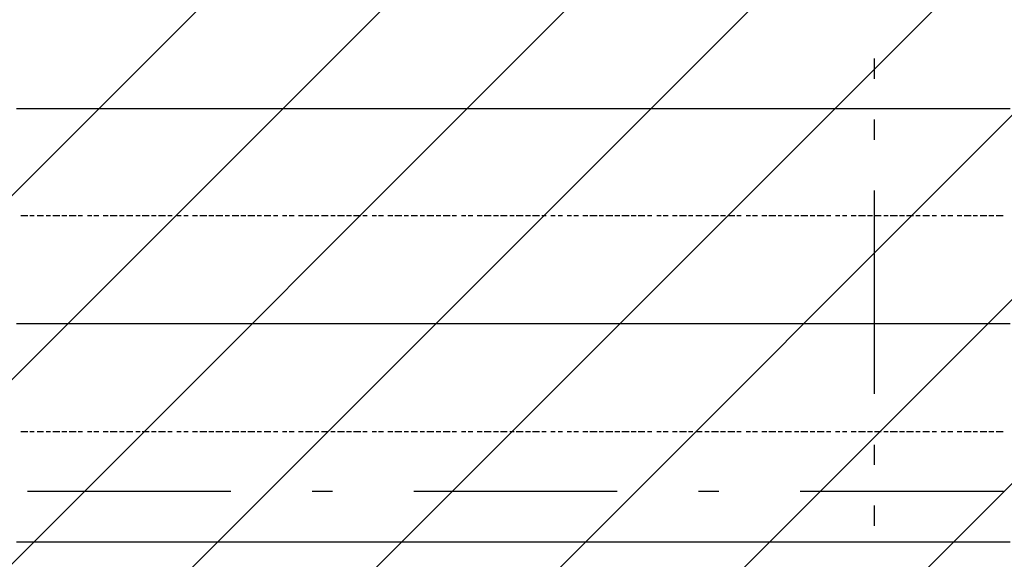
# Model space of a CAD drawing. Extents: x 997 to 109698, y 921 to 94021.
# Tile 496 of 656: x 15122 to 16938, y 47604 to 48600. Entities that reach past the tile are written whole.
import ezdxf

# ---------------------------------------------------------------- set-up
doc = ezdxf.new("R2010")
doc.units = 0
doc.header["$MEASUREMENT"] = 0
for name, color, linetype in [('12', 7, 'CONTINUOUS'), ('28', 7, 'CONTINUOUS'), ('40', 7, 'CONTINUOUS')]:
    doc.layers.add(name, color=color, linetype=linetype)

msp = doc.modelspace()

# ---------------------------------------------------------------- linework, layer by layer
at = {"layer": '12', "color": 5}
for p, q in [((15115.630503, 48436.563401), (15127.630503, 48436.563401)), ((15127.630503, 48436.563401), (15136.630503, 48436.563401)), ((15136.630503, 48436.563401), (15148.630503, 48436.563401)), ((15148.630503, 48436.563401), (15157.630503, 48436.563401)), ((15157.630503, 48436.563401), (15165.630503, 48436.563401)), ((15165.630503, 48436.563401), (15178.630503, 48436.563401)), ((15178.630503, 48436.563401), (15187.630503, 48436.563401)), ((15187.630503, 48436.563401), (15195.630503, 48436.563401)), ((15195.630503, 48436.563401), (15208.630503, 48436.563401)), ((15208.630503, 48436.563401), (15216.630503, 48436.563401)), ((15216.630503, 48436.563401), (15225.630503, 48436.563401)), ((15225.630503, 48436.563401), (15237.630503, 48436.563401)), ((15237.630503, 48436.563401), (15246.630503, 48436.563401)), ((15246.630503, 48436.563401), (15254.630503, 48436.563401)), ((15254.630503, 48436.563401), (15267.630503, 48436.563401)), ((15267.630503, 48436.563401), (15275.630503, 48436.563401)), ((15275.630503, 48436.563401), (15288.630503, 48436.563401)), ((15288.630503, 48436.563401), (15297.630503, 48436.563401)), ((15297.630503, 48436.563401), (15305.630503, 48436.563401)), ((15305.630503, 48436.563401), (15318.630503, 48436.563401)), ((15318.630503, 48436.563401), (15326.630503, 48436.563401)), ((15326.630503, 48436.563401), (15335.630503, 48436.563401)), ((15335.630503, 48436.563401), (15347.630503, 48436.563401)), ((15347.630503, 48436.563401), (15356.630503, 48436.563401)), ((15356.630503, 48436.563401), (15364.630503, 48436.563401)), ((15364.630503, 48436.563401), (15377.630503, 48436.563401)), ((15377.630503, 48436.563401), (15385.630503, 48436.563401)), ((15385.630503, 48436.563401), (15398.630503, 48436.563401)), ((15398.630503, 48436.563401), (15407.630503, 48436.563401)), ((15407.630503, 48436.563401), (15415.630503, 48436.563401)), ((15415.630503, 48436.563401), (15428.630503, 48436.563401)), ((15428.630503, 48436.563401), (15436.630503, 48436.563401)), ((15436.630503, 48436.563401), (15445.630503, 48436.563401)), ((15445.630503, 48436.563401), (15457.630503, 48436.563401)), ((15457.630503, 48436.563401), (15466.630503, 48436.563401)), ((15466.630503, 48436.563401), (15474.630503, 48436.563401)), ((15474.630503, 48436.563401), (15487.630503, 48436.563401)), ((15487.630503, 48436.563401), (15496.630503, 48436.563401)), ((15496.630503, 48436.563401), (15508.630503, 48436.563401)), ((15508.630503, 48436.563401), (15517.630503, 48436.563401)), ((15517.630503, 48436.563401), (15525.630503, 48436.563401)), ((15525.630503, 48436.563401), (15538.630503, 48436.563401)), ((15538.630503, 48436.563401), (15546.630503, 48436.563401)), ((15546.630503, 48436.563401), (15555.630503, 48436.563401)), ((15555.630503, 48436.563401), (15567.630503, 48436.563401)), ((15567.630503, 48436.563401), (15576.630503, 48436.563401)), ((15576.630503, 48436.563401), (15584.630503, 48436.563401)), ((15584.630503, 48436.563401), (15597.630503, 48436.563401)), ((15597.630503, 48436.563401), (15606.630503, 48436.563401)), ((15606.630503, 48436.563401), (15618.630503, 48436.563401)), ((15618.630503, 48436.563401), (15627.630503, 48436.563401)), ((15627.630503, 48436.563401), (15635.630503, 48436.563401)), ((15635.630503, 48436.563401), (15648.630503, 48436.563401)), ((15648.630503, 48436.563401), (15656.630503, 48436.563401)), ((15656.630503, 48436.563401), (15665.630503, 48436.563401)), ((15665.630503, 48436.563401), (15678.630503, 48436.563401)), ((15678.630503, 48436.563401), (15686.630503, 48436.563401)), ((15686.630503, 48436.563401), (15695.630503, 48436.563401)), ((15695.630503, 48436.563401), (15707.630503, 48436.563401)), ((15707.630503, 48436.563401), (15716.630503, 48436.563401)), ((15716.630503, 48436.563401), (15728.630503, 48436.563401)), ((15728.630503, 48436.563401), (15737.630503, 48436.563401)), ((15737.630503, 48436.563401), (15745.630503, 48436.563401)), ((15745.630503, 48436.563401), (15758.630503, 48436.563401)), ((15758.630503, 48436.563401), (15766.630503, 48436.563401)), ((15766.630503, 48436.563401), (15775.630503, 48436.563401)), ((15775.630503, 48436.563401), (15788.630503, 48436.563401)), ((15788.630503, 48436.563401), (15796.630503, 48436.563401)), ((15796.630503, 48436.563401), (15805.630503, 48436.563401)), ((15805.630503, 48436.563401), (15817.630503, 48436.563401)), ((15817.630503, 48436.563401), (15826.630503, 48436.563401)), ((15826.630503, 48436.563401), (15834.630503, 48436.563401)), ((15834.630503, 48436.563401), (15847.630503, 48436.563401)), ((15847.630503, 48436.563401), (15855.630503, 48436.563401)), ((15855.630503, 48436.563401), (15868.630503, 48436.563401)), ((15868.630503, 48436.563401), (15877.630503, 48436.563401)), ((15877.630503, 48436.563401), (15885.630503, 48436.563401)), ((15885.630503, 48436.563401), (15898.630503, 48436.563401)), ((15898.630503, 48436.563401), (15906.630503, 48436.563401)), ((15906.630503, 48436.563401), (15915.630503, 48436.563401)), ((15915.630503, 48436.563401), (15927.630503, 48436.563401)), ((15927.630503, 48436.563401), (15936.630503, 48436.563401)), ((15936.630503, 48436.563401), (15944.630503, 48436.563401)), ((15944.630503, 48436.563401), (15957.630503, 48436.563401)), ((15957.630503, 48436.563401), (15965.630503, 48436.563401)), ((15965.630503, 48436.563401), (15978.630503, 48436.563401)), ((15978.630503, 48436.563401), (15987.630503, 48436.563401)), ((15987.630503, 48436.563401), (15995.630503, 48436.563401)), ((15995.630503, 48436.563401), (16008.630503, 48436.563401)), ((16008.630503, 48436.563401), (16016.630503, 48436.563401)), ((16016.630503, 48436.563401), (16025.630503, 48436.563401)), ((16025.630503, 48436.563401), (16037.630503, 48436.563401)), ((16037.630503, 48436.563401), (16046.630503, 48436.563401)), ((16046.630503, 48436.563401), (16054.630503, 48436.563401)), ((16054.630503, 48436.563401), (16067.630503, 48436.563401)), ((16067.630503, 48436.563401), (16075.630503, 48436.563401)), ((16075.630503, 48436.563401), (16088.630503, 48436.563401)), ((16088.630503, 48436.563401), (16097.630503, 48436.563401)), ((16097.630503, 48436.563401), (16105.630503, 48436.563401)), ((16105.630503, 48436.563401), (16118.630503, 48436.563401)), ((16118.630503, 48436.563401), (16126.630503, 48436.563401)), ((16126.630503, 48436.563401), (16135.630503, 48436.563401)), ((16135.630503, 48436.563401), (16147.630503, 48436.563401)), ((16147.630503, 48436.563401), (16156.630503, 48436.563401)), ((16156.630503, 48436.563401), (16164.630503, 48436.563401)), ((16164.630503, 48436.563401), (16177.630503, 48436.563401)), ((16177.630503, 48436.563401), (16186.630503, 48436.563401)), ((16186.630503, 48436.563401), (16198.630503, 48436.563401)), ((16198.630503, 48436.563401), (16207.630503, 48436.563401)), ((16207.630503, 48436.563401), (16215.630503, 48436.563401)), ((16215.630503, 48436.563401), (16228.630503, 48436.563401)), ((16228.630503, 48436.563401), (16236.630503, 48436.563401)), ((16236.630503, 48436.563401), (16245.630503, 48436.563401)), ((16245.630503, 48436.563401), (16258.630503, 48436.563401)), ((16258.630503, 48436.563401), (16266.630503, 48436.563401)), ((16266.630503, 48436.563401), (16274.630503, 48436.563401)), ((16274.630503, 48436.563401), (16287.630503, 48436.563401)), ((16287.630503, 48436.563401), (16296.630503, 48436.563401)), ((16296.630503, 48436.563401), (16308.630503, 48436.563401)), ((16308.630503, 48436.563401), (16317.630503, 48436.563401)), ((16317.630503, 48436.563401), (16325.630503, 48436.563401)), ((16325.630503, 48436.563401), (16338.630503, 48436.563401)), ((16338.630503, 48436.563401), (16346.630503, 48436.563401)), ((16346.630503, 48436.563401), (16355.630503, 48436.563401)), ((16355.630503, 48436.563401), (16368.630503, 48436.563401)), ((16368.630503, 48436.563401), (16376.630503, 48436.563401)), ((16376.630503, 48436.563401), (16385.630503, 48436.563401)), ((16385.630503, 48436.563401), (16397.630503, 48436.563401)), ((16397.630503, 48436.563401), (16406.630503, 48436.563401)), ((16406.630503, 48436.563401), (16414.630503, 48436.563401)), ((16414.630503, 48436.563401), (16427.630503, 48436.563401)), ((16427.630503, 48436.563401), (16435.630503, 48436.563401)), ((16435.630503, 48436.563401), (16448.630503, 48436.563401)), ((16448.630503, 48436.563401), (16457.630503, 48436.563401)), ((16457.630503, 48436.563401), (16465.630503, 48436.563401)), ((16465.630503, 48436.563401), (16478.630503, 48436.563401)), ((16478.630503, 48436.563401), (16486.630503, 48436.563401)), ((16486.630503, 48436.563401), (16495.630503, 48436.563401)), ((16495.630503, 48436.563401), (16507.630503, 48436.563401)), ((16507.630503, 48436.563401), (16516.630503, 48436.563401)), ((16516.630503, 48436.563401), (16524.630503, 48436.563401)), ((16524.630503, 48436.563401), (16537.630503, 48436.563401)), ((16537.630503, 48436.563401), (16545.630503, 48436.563401)), ((16545.630503, 48436.563401), (16558.630503, 48436.563401)), ((16558.630503, 48436.563401), (16567.630503, 48436.563401)), ((16567.630503, 48436.563401), (16575.630503, 48436.563401)), ((16575.630503, 48436.563401), (16588.630503, 48436.563401)), ((16588.630503, 48436.563401), (16596.630503, 48436.563401)), ((16596.630503, 48436.563401), (16605.630503, 48436.563401)), ((16605.630503, 48436.563401), (16617.630503, 48436.563401)), ((16617.630503, 48436.563401), (16626.630503, 48436.563401)), ((16626.630503, 48436.563401), (16634.630503, 48436.563401)), ((16634.630503, 48436.563401), (16647.630503, 48436.563401)), ((16647.630503, 48436.563401), (16655.630503, 48436.563401)), ((16655.630503, 48436.563401), (16668.630503, 48436.563401)), ((16668.630503, 48436.563401), (16677.630503, 48436.563401)), ((16677.630503, 48436.563401), (16685.630503, 48436.563401)), ((16685.630503, 48436.563401), (16698.630503, 48436.563401)), ((16698.630503, 48436.563401), (16706.630503, 48436.563401)), ((16706.630503, 48436.563401), (16715.630503, 48436.563401)), ((16715.630503, 48436.563401), (16727.630503, 48436.563401)), ((16727.630503, 48436.563401), (16736.630503, 48436.563401)), ((16736.630503, 48436.563401), (16744.630503, 48436.563401)), ((16744.630503, 48436.563401), (16757.630503, 48436.563401)), ((16757.630503, 48436.563401), (16766.630503, 48436.563401)), ((16766.630503, 48436.563401), (16778.630503, 48436.563401)), ((16778.630503, 48436.563401), (16787.630503, 48436.563401)), ((16787.630503, 48436.563401), (16795.630503, 48436.563401)), ((16795.630503, 48436.563401), (16808.630503, 48436.563401)), ((16808.630503, 48436.563401), (16816.630503, 48436.563401)), ((16816.630503, 48436.563401), (16825.630503, 48436.563401)), ((16825.630503, 48436.563401), (16838.630503, 48436.563401)), ((16838.630503, 48436.563401), (16846.630503, 48436.563401)), ((16846.630503, 48436.563401), (16854.630503, 48436.563401)), ((16854.630503, 48436.563401), (16867.630503, 48436.563401)), ((16867.630503, 48436.563401), (16876.630503, 48436.563401)), ((16876.630503, 48436.563401), (16888.630503, 48436.563401)), ((16888.630503, 48436.563401), (16897.630503, 48436.563401)), ((16897.630503, 48436.563401), (16905.630503, 48436.563401)), ((16905.630503, 48436.563401), (16918.630503, 48436.563401)), ((16918.630503, 48436.563401), (16926.630503, 48436.563401)), ((16926.630503, 48436.563401), (16935.630503, 48436.563401)), ((16935.630503, 48436.563401), (16948.630503, 48436.563401)), ((15115.630503, 48039.563401), (15127.630503, 48039.563401)), ((15127.630503, 48039.563401), (15136.630503, 48039.563401)), ((15136.630503, 48039.563401), (15148.630503, 48039.563401)), ((15148.630503, 48039.563401), (15157.630503, 48039.563401)), ((15157.630503, 48039.563401), (15165.630503, 48039.563401)), ((15165.630503, 48039.563401), (15178.630503, 48039.563401)), ((15178.630503, 48039.563401), (15187.630503, 48039.563401)), ((15187.630503, 48039.563401), (15195.630503, 48039.563401)), ((15195.630503, 48039.563401), (15208.630503, 48039.563401)), ((15208.630503, 48039.563401), (15216.630503, 48039.563401)), ((15216.630503, 48039.563401), (15225.630503, 48039.563401)), ((15225.630503, 48039.563401), (15237.630503, 48039.563401)), ((15237.630503, 48039.563401), (15246.630503, 48039.563401)), ((15246.630503, 48039.563401), (15254.630503, 48039.563401)), ((15254.630503, 48039.563401), (15267.630503, 48039.563401)), ((15267.630503, 48039.563401), (15275.630503, 48039.563401)), ((15275.630503, 48039.563401), (15288.630503, 48039.563401)), ((15288.630503, 48039.563401), (15297.630503, 48039.563401)), ((15297.630503, 48039.563401), (15305.630503, 48039.563401)), ((15305.630503, 48039.563401), (15318.630503, 48039.563401)), ((15318.630503, 48039.563401), (15326.630503, 48039.563401)), ((15326.630503, 48039.563401), (15335.630503, 48039.563401)), ((15335.630503, 48039.563401), (15347.630503, 48039.563401)), ((15347.630503, 48039.563401), (15356.630503, 48039.563401)), ((15356.630503, 48039.563401), (15364.630503, 48039.563401)), ((15364.630503, 48039.563401), (15377.630503, 48039.563401)), ((15377.630503, 48039.563401), (15385.630503, 48039.563401)), ((15385.630503, 48039.563401), (15398.630503, 48039.563401)), ((15398.630503, 48039.563401), (15407.630503, 48039.563401)), ((15407.630503, 48039.563401), (15415.630503, 48039.563401)), ((15415.630503, 48039.563401), (15428.630503, 48039.563401)), ((15428.630503, 48039.563401), (15436.630503, 48039.563401)), ((15436.630503, 48039.563401), (15445.630503, 48039.563401)), ((15445.630503, 48039.563401), (15457.630503, 48039.563401)), ((15457.630503, 48039.563401), (15466.630503, 48039.563401)), ((15466.630503, 48039.563401), (15474.630503, 48039.563401)), ((15474.630503, 48039.563401), (15487.630503, 48039.563401)), ((15487.630503, 48039.563401), (15496.630503, 48039.563401)), ((15496.630503, 48039.563401), (15508.630503, 48039.563401)), ((15508.630503, 48039.563401), (15517.630503, 48039.563401)), ((15517.630503, 48039.563401), (15525.630503, 48039.563401)), ((15525.630503, 48039.563401), (15538.630503, 48039.563401)), ((15538.630503, 48039.563401), (15546.630503, 48039.563401)), ((15546.630503, 48039.563401), (15555.630503, 48039.563401)), ((15555.630503, 48039.563401), (15567.630503, 48039.563401)), ((15567.630503, 48039.563401), (15576.630503, 48039.563401)), ((15576.630503, 48039.563401), (15584.630503, 48039.563401)), ((15584.630503, 48039.563401), (15597.630503, 48039.563401)), ((15597.630503, 48039.563401), (15606.630503, 48039.563401)), ((15606.630503, 48039.563401), (15618.630503, 48039.563401)), ((15618.630503, 48039.563401), (15627.630503, 48039.563401)), ((15627.630503, 48039.563401), (15635.630503, 48039.563401)), ((15635.630503, 48039.563401), (15648.630503, 48039.563401)), ((15648.630503, 48039.563401), (15656.630503, 48039.563401)), ((15656.630503, 48039.563401), (15665.630503, 48039.563401)), ((15665.630503, 48039.563401), (15678.630503, 48039.563401)), ((15678.630503, 48039.563401), (15686.630503, 48039.563401)), ((15686.630503, 48039.563401), (15695.630503, 48039.563401)), ((15695.630503, 48039.563401), (15707.630503, 48039.563401)), ((15707.630503, 48039.563401), (15716.630503, 48039.563401)), ((15716.630503, 48039.563401), (15728.630503, 48039.563401)), ((15728.630503, 48039.563401), (15737.630503, 48039.563401)), ((15737.630503, 48039.563401), (15745.630503, 48039.563401)), ((15745.630503, 48039.563401), (15758.630503, 48039.563401)), ((15758.630503, 48039.563401), (15766.630503, 48039.563401)), ((15766.630503, 48039.563401), (15775.630503, 48039.563401)), ((15775.630503, 48039.563401), (15788.630503, 48039.563401)), ((15788.630503, 48039.563401), (15796.630503, 48039.563401)), ((15796.630503, 48039.563401), (15805.630503, 48039.563401)), ((15805.630503, 48039.563401), (15817.630503, 48039.563401)), ((15817.630503, 48039.563401), (15826.630503, 48039.563401)), ((15826.630503, 48039.563401), (15834.630503, 48039.563401)), ((15834.630503, 48039.563401), (15847.630503, 48039.563401)), ((15847.630503, 48039.563401), (15855.630503, 48039.563401)), ((15855.630503, 48039.563401), (15868.630503, 48039.563401)), ((15868.630503, 48039.563401), (15877.630503, 48039.563401)), ((15877.630503, 48039.563401), (15885.630503, 48039.563401)), ((15885.630503, 48039.563401), (15898.630503, 48039.563401)), ((15898.630503, 48039.563401), (15906.630503, 48039.563401)), ((15906.630503, 48039.563401), (15915.630503, 48039.563401)), ((15915.630503, 48039.563401), (15927.630503, 48039.563401)), ((15927.630503, 48039.563401), (15936.630503, 48039.563401)), ((15936.630503, 48039.563401), (15944.630503, 48039.563401)), ((15944.630503, 48039.563401), (15957.630503, 48039.563401)), ((15957.630503, 48039.563401), (15965.630503, 48039.563401)), ((15965.630503, 48039.563401), (15978.630503, 48039.563401)), ((15978.630503, 48039.563401), (15987.630503, 48039.563401)), ((15987.630503, 48039.563401), (15995.630503, 48039.563401)), ((15995.630503, 48039.563401), (16008.630503, 48039.563401)), ((16008.630503, 48039.563401), (16016.630503, 48039.563401)), ((16016.630503, 48039.563401), (16025.630503, 48039.563401)), ((16025.630503, 48039.563401), (16037.630503, 48039.563401)), ((16037.630503, 48039.563401), (16046.630503, 48039.563401)), ((16046.630503, 48039.563401), (16054.630503, 48039.563401)), ((16054.630503, 48039.563401), (16067.630503, 48039.563401)), ((16067.630503, 48039.563401), (16075.630503, 48039.563401)), ((16075.630503, 48039.563401), (16088.630503, 48039.563401)), ((16088.630503, 48039.563401), (16097.630503, 48039.563401)), ((16097.630503, 48039.563401), (16105.630503, 48039.563401)), ((16105.630503, 48039.563401), (16118.630503, 48039.563401)), ((16118.630503, 48039.563401), (16126.630503, 48039.563401)), ((16126.630503, 48039.563401), (16135.630503, 48039.563401)), ((16135.630503, 48039.563401), (16147.630503, 48039.563401)), ((16147.630503, 48039.563401), (16156.630503, 48039.563401)), ((16156.630503, 48039.563401), (16164.630503, 48039.563401)), ((16164.630503, 48039.563401), (16177.630503, 48039.563401)), ((16177.630503, 48039.563401), (16186.630503, 48039.563401)), ((16186.630503, 48039.563401), (16198.630503, 48039.563401)), ((16198.630503, 48039.563401), (16207.630503, 48039.563401)), ((16207.630503, 48039.563401), (16215.630503, 48039.563401)), ((16215.630503, 48039.563401), (16228.630503, 48039.563401)), ((16228.630503, 48039.563401), (16236.630503, 48039.563401)), ((16236.630503, 48039.563401), (16245.630503, 48039.563401)), ((16245.630503, 48039.563401), (16258.630503, 48039.563401)), ((16258.630503, 48039.563401), (16266.630503, 48039.563401)), ((16266.630503, 48039.563401), (16274.630503, 48039.563401)), ((16274.630503, 48039.563401), (16287.630503, 48039.563401)), ((16287.630503, 48039.563401), (16296.630503, 48039.563401)), ((16296.630503, 48039.563401), (16308.630503, 48039.563401)), ((16308.630503, 48039.563401), (16317.630503, 48039.563401)), ((16317.630503, 48039.563401), (16325.630503, 48039.563401)), ((16325.630503, 48039.563401), (16338.630503, 48039.563401)), ((16338.630503, 48039.563401), (16346.630503, 48039.563401)), ((16346.630503, 48039.563401), (16355.630503, 48039.563401)), ((16355.630503, 48039.563401), (16368.630503, 48039.563401)), ((16368.630503, 48039.563401), (16376.630503, 48039.563401)), ((16376.630503, 48039.563401), (16385.630503, 48039.563401)), ((16385.630503, 48039.563401), (16397.630503, 48039.563401)), ((16397.630503, 48039.563401), (16406.630503, 48039.563401)), ((16406.630503, 48039.563401), (16414.630503, 48039.563401)), ((16414.630503, 48039.563401), (16427.630503, 48039.563401)), ((16427.630503, 48039.563401), (16435.630503, 48039.563401)), ((16435.630503, 48039.563401), (16448.630503, 48039.563401)), ((16448.630503, 48039.563401), (16457.630503, 48039.563401)), ((16457.630503, 48039.563401), (16465.630503, 48039.563401)), ((16465.630503, 48039.563401), (16478.630503, 48039.563401)), ((16478.630503, 48039.563401), (16486.630503, 48039.563401)), ((16486.630503, 48039.563401), (16495.630503, 48039.563401)), ((16495.630503, 48039.563401), (16507.630503, 48039.563401)), ((16507.630503, 48039.563401), (16516.630503, 48039.563401)), ((16516.630503, 48039.563401), (16524.630503, 48039.563401)), ((16524.630503, 48039.563401), (16537.630503, 48039.563401)), ((16537.630503, 48039.563401), (16545.630503, 48039.563401)), ((16545.630503, 48039.563401), (16558.630503, 48039.563401)), ((16558.630503, 48039.563401), (16567.630503, 48039.563401)), ((16567.630503, 48039.563401), (16575.630503, 48039.563401)), ((16575.630503, 48039.563401), (16588.630503, 48039.563401)), ((16588.630503, 48039.563401), (16596.630503, 48039.563401)), ((16596.630503, 48039.563401), (16605.630503, 48039.563401)), ((16605.630503, 48039.563401), (16617.630503, 48039.563401)), ((16617.630503, 48039.563401), (16626.630503, 48039.563401)), ((16626.630503, 48039.563401), (16634.630503, 48039.563401)), ((16634.630503, 48039.563401), (16647.630503, 48039.563401)), ((16647.630503, 48039.563401), (16655.630503, 48039.563401)), ((16655.630503, 48039.563401), (16668.630503, 48039.563401)), ((16668.630503, 48039.563401), (16677.630503, 48039.563401)), ((16677.630503, 48039.563401), (16685.630503, 48039.563401)), ((16685.630503, 48039.563401), (16698.630503, 48039.563401)), ((16698.630503, 48039.563401), (16706.630503, 48039.563401)), ((16706.630503, 48039.563401), (16715.630503, 48039.563401)), ((16715.630503, 48039.563401), (16727.630503, 48039.563401)), ((16727.630503, 48039.563401), (16736.630503, 48039.563401)), ((16736.630503, 48039.563401), (16744.630503, 48039.563401)), ((16744.630503, 48039.563401), (16757.630503, 48039.563401)), ((16757.630503, 48039.563401), (16766.630503, 48039.563401)), ((16766.630503, 48039.563401), (16778.630503, 48039.563401)), ((16778.630503, 48039.563401), (16787.630503, 48039.563401)), ((16787.630503, 48039.563401), (16795.630503, 48039.563401)), ((16795.630503, 48039.563401), (16808.630503, 48039.563401)), ((16808.630503, 48039.563401), (16816.630503, 48039.563401)), ((16816.630503, 48039.563401), (16825.630503, 48039.563401)), ((16825.630503, 48039.563401), (16838.630503, 48039.563401)), ((16838.630503, 48039.563401), (16846.630503, 48039.563401)), ((16846.630503, 48039.563401), (16854.630503, 48039.563401)), ((16854.630503, 48039.563401), (16867.630503, 48039.563401)), ((16867.630503, 48039.563401), (16876.630503, 48039.563401)), ((16876.630503, 48039.563401), (16888.630503, 48039.563401)), ((16888.630503, 48039.563401), (16897.630503, 48039.563401)), ((16897.630503, 48039.563401), (16905.630503, 48039.563401)), ((16905.630503, 48039.563401), (16918.630503, 48039.563401)), ((16918.630503, 48039.563401), (16926.630503, 48039.563401)), ((16926.630503, 48039.563401), (16935.630503, 48039.563401)), ((16935.630503, 48039.563401), (16948.630503, 48039.563401)), ((15115.630503, 47636.563401), (15127.630503, 47636.563401)), ((15127.630503, 47636.563401), (15136.630503, 47636.563401)), ((15136.630503, 47636.563401), (15148.630503, 47636.563401)), ((15148.630503, 47636.563401), (15157.630503, 47636.563401)), ((15157.630503, 47636.563401), (15165.630503, 47636.563401)), ((15165.630503, 47636.563401), (15178.630503, 47636.563401)), ((15178.630503, 47636.563401), (15187.630503, 47636.563401)), ((15187.630503, 47636.563401), (15195.630503, 47636.563401)), ((15195.630503, 47636.563401), (15208.630503, 47636.563401)), ((15208.630503, 47636.563401), (15216.630503, 47636.563401)), ((15216.630503, 47636.563401), (15225.630503, 47636.563401)), ((15225.630503, 47636.563401), (15237.630503, 47636.563401)), ((15237.630503, 47636.563401), (15246.630503, 47636.563401)), ((15246.630503, 47636.563401), (15254.630503, 47636.563401)), ((15254.630503, 47636.563401), (15267.630503, 47636.563401)), ((15267.630503, 47636.563401), (15275.630503, 47636.563401)), ((15275.630503, 47636.563401), (15288.630503, 47636.563401)), ((15288.630503, 47636.563401), (15297.630503, 47636.563401)), ((15297.630503, 47636.563401), (15305.630503, 47636.563401)), ((15305.630503, 47636.563401), (15318.630503, 47636.563401)), ((15318.630503, 47636.563401), (15326.630503, 47636.563401)), ((15326.630503, 47636.563401), (15335.630503, 47636.563401)), ((15335.630503, 47636.563401), (15347.630503, 47636.563401)), ((15347.630503, 47636.563401), (15356.630503, 47636.563401)), ((15356.630503, 47636.563401), (15364.630503, 47636.563401)), ((15364.630503, 47636.563401), (15377.630503, 47636.563401)), ((15377.630503, 47636.563401), (15385.630503, 47636.563401)), ((15385.630503, 47636.563401), (15398.630503, 47636.563401)), ((15398.630503, 47636.563401), (15407.630503, 47636.563401)), ((15407.630503, 47636.563401), (15415.630503, 47636.563401)), ((15415.630503, 47636.563401), (15428.630503, 47636.563401)), ((15428.630503, 47636.563401), (15436.630503, 47636.563401)), ((15436.630503, 47636.563401), (15445.630503, 47636.563401)), ((15445.630503, 47636.563401), (15457.630503, 47636.563401)), ((15457.630503, 47636.563401), (15466.630503, 47636.563401)), ((15466.630503, 47636.563401), (15474.630503, 47636.563401)), ((15474.630503, 47636.563401), (15487.630503, 47636.563401)), ((15487.630503, 47636.563401), (15496.630503, 47636.563401)), ((15496.630503, 47636.563401), (15508.630503, 47636.563401)), ((15508.630503, 47636.563401), (15517.630503, 47636.563401)), ((15517.630503, 47636.563401), (15525.630503, 47636.563401)), ((15525.630503, 47636.563401), (15538.630503, 47636.563401)), ((15538.630503, 47636.563401), (15546.630503, 47636.563401)), ((15546.630503, 47636.563401), (15555.630503, 47636.563401)), ((15555.630503, 47636.563401), (15567.630503, 47636.563401)), ((15567.630503, 47636.563401), (15576.630503, 47636.563401)), ((15576.630503, 47636.563401), (15584.630503, 47636.563401)), ((15584.630503, 47636.563401), (15597.630503, 47636.563401)), ((15597.630503, 47636.563401), (15606.630503, 47636.563401)), ((15606.630503, 47636.563401), (15618.630503, 47636.563401)), ((15618.630503, 47636.563401), (15627.630503, 47636.563401)), ((15627.630503, 47636.563401), (15635.630503, 47636.563401)), ((15635.630503, 47636.563401), (15648.630503, 47636.563401)), ((15648.630503, 47636.563401), (15656.630503, 47636.563401)), ((15656.630503, 47636.563401), (15665.630503, 47636.563401)), ((15665.630503, 47636.563401), (15678.630503, 47636.563401)), ((15678.630503, 47636.563401), (15686.630503, 47636.563401)), ((15686.630503, 47636.563401), (15695.630503, 47636.563401)), ((15695.630503, 47636.563401), (15707.630503, 47636.563401)), ((15707.630503, 47636.563401), (15716.630503, 47636.563401)), ((15716.630503, 47636.563401), (15728.630503, 47636.563401)), ((15728.630503, 47636.563401), (15737.630503, 47636.563401)), ((15737.630503, 47636.563401), (15745.630503, 47636.563401)), ((15745.630503, 47636.563401), (15758.630503, 47636.563401)), ((15758.630503, 47636.563401), (15766.630503, 47636.563401)), ((15766.630503, 47636.563401), (15775.630503, 47636.563401)), ((15775.630503, 47636.563401), (15788.630503, 47636.563401)), ((15788.630503, 47636.563401), (15796.630503, 47636.563401)), ((15796.630503, 47636.563401), (15805.630503, 47636.563401)), ((15805.630503, 47636.563401), (15817.630503, 47636.563401)), ((15817.630503, 47636.563401), (15826.630503, 47636.563401)), ((15826.630503, 47636.563401), (15834.630503, 47636.563401)), ((15834.630503, 47636.563401), (15847.630503, 47636.563401)), ((15847.630503, 47636.563401), (15855.630503, 47636.563401)), ((15855.630503, 47636.563401), (15868.630503, 47636.563401)), ((15868.630503, 47636.563401), (15877.630503, 47636.563401)), ((15877.630503, 47636.563401), (15885.630503, 47636.563401)), ((15885.630503, 47636.563401), (15898.630503, 47636.563401)), ((15898.630503, 47636.563401), (15906.630503, 47636.563401)), ((15906.630503, 47636.563401), (15915.630503, 47636.563401)), ((15915.630503, 47636.563401), (15927.630503, 47636.563401)), ((15927.630503, 47636.563401), (15936.630503, 47636.563401)), ((15936.630503, 47636.563401), (15944.630503, 47636.563401)), ((15944.630503, 47636.563401), (15957.630503, 47636.563401)), ((15957.630503, 47636.563401), (15965.630503, 47636.563401)), ((15965.630503, 47636.563401), (15978.630503, 47636.563401)), ((15978.630503, 47636.563401), (15987.630503, 47636.563401)), ((15987.630503, 47636.563401), (15995.630503, 47636.563401)), ((15995.630503, 47636.563401), (16008.630503, 47636.563401)), ((16008.630503, 47636.563401), (16016.630503, 47636.563401)), ((16016.630503, 47636.563401), (16025.630503, 47636.563401)), ((16025.630503, 47636.563401), (16037.630503, 47636.563401)), ((16037.630503, 47636.563401), (16046.630503, 47636.563401)), ((16046.630503, 47636.563401), (16054.630503, 47636.563401)), ((16054.630503, 47636.563401), (16067.630503, 47636.563401)), ((16067.630503, 47636.563401), (16075.630503, 47636.563401)), ((16075.630503, 47636.563401), (16088.630503, 47636.563401)), ((16088.630503, 47636.563401), (16097.630503, 47636.563401)), ((16097.630503, 47636.563401), (16105.630503, 47636.563401)), ((16105.630503, 47636.563401), (16118.630503, 47636.563401)), ((16118.630503, 47636.563401), (16126.630503, 47636.563401)), ((16126.630503, 47636.563401), (16135.630503, 47636.563401)), ((16135.630503, 47636.563401), (16147.630503, 47636.563401)), ((16147.630503, 47636.563401), (16156.630503, 47636.563401)), ((16156.630503, 47636.563401), (16164.630503, 47636.563401)), ((16164.630503, 47636.563401), (16177.630503, 47636.563401)), ((16177.630503, 47636.563401), (16186.630503, 47636.563401)), ((16186.630503, 47636.563401), (16198.630503, 47636.563401)), ((16198.630503, 47636.563401), (16207.630503, 47636.563401)), ((16207.630503, 47636.563401), (16215.630503, 47636.563401)), ((16215.630503, 47636.563401), (16228.630503, 47636.563401)), ((16228.630503, 47636.563401), (16236.630503, 47636.563401)), ((16236.630503, 47636.563401), (16245.630503, 47636.563401)), ((16245.630503, 47636.563401), (16258.630503, 47636.563401)), ((16258.630503, 47636.563401), (16266.630503, 47636.563401)), ((16266.630503, 47636.563401), (16274.630503, 47636.563401)), ((16274.630503, 47636.563401), (16287.630503, 47636.563401)), ((16287.630503, 47636.563401), (16296.630503, 47636.563401)), ((16296.630503, 47636.563401), (16308.630503, 47636.563401)), ((16308.630503, 47636.563401), (16317.630503, 47636.563401)), ((16317.630503, 47636.563401), (16325.630503, 47636.563401)), ((16325.630503, 47636.563401), (16338.630503, 47636.563401)), ((16338.630503, 47636.563401), (16346.630503, 47636.563401)), ((16346.630503, 47636.563401), (16355.630503, 47636.563401)), ((16355.630503, 47636.563401), (16368.630503, 47636.563401)), ((16368.630503, 47636.563401), (16376.630503, 47636.563401)), ((16376.630503, 47636.563401), (16385.630503, 47636.563401)), ((16385.630503, 47636.563401), (16397.630503, 47636.563401)), ((16397.630503, 47636.563401), (16406.630503, 47636.563401)), ((16406.630503, 47636.563401), (16414.630503, 47636.563401)), ((16414.630503, 47636.563401), (16427.630503, 47636.563401)), ((16427.630503, 47636.563401), (16435.630503, 47636.563401)), ((16435.630503, 47636.563401), (16448.630503, 47636.563401)), ((16448.630503, 47636.563401), (16457.630503, 47636.563401)), ((16457.630503, 47636.563401), (16465.630503, 47636.563401)), ((16465.630503, 47636.563401), (16478.630503, 47636.563401)), ((16478.630503, 47636.563401), (16486.630503, 47636.563401)), ((16486.630503, 47636.563401), (16495.630503, 47636.563401)), ((16495.630503, 47636.563401), (16507.630503, 47636.563401)), ((16507.630503, 47636.563401), (16516.630503, 47636.563401)), ((16516.630503, 47636.563401), (16524.630503, 47636.563401)), ((16524.630503, 47636.563401), (16537.630503, 47636.563401)), ((16537.630503, 47636.563401), (16545.630503, 47636.563401)), ((16545.630503, 47636.563401), (16558.630503, 47636.563401)), ((16558.630503, 47636.563401), (16567.630503, 47636.563401)), ((16567.630503, 47636.563401), (16575.630503, 47636.563401)), ((16575.630503, 47636.563401), (16588.630503, 47636.563401)), ((16588.630503, 47636.563401), (16596.630503, 47636.563401)), ((16596.630503, 47636.563401), (16605.630503, 47636.563401)), ((16605.630503, 47636.563401), (16617.630503, 47636.563401)), ((16617.630503, 47636.563401), (16626.630503, 47636.563401)), ((16626.630503, 47636.563401), (16634.630503, 47636.563401)), ((16634.630503, 47636.563401), (16647.630503, 47636.563401)), ((16647.630503, 47636.563401), (16655.630503, 47636.563401)), ((16655.630503, 47636.563401), (16668.630503, 47636.563401)), ((16668.630503, 47636.563401), (16677.630503, 47636.563401)), ((16677.630503, 47636.563401), (16685.630503, 47636.563401)), ((16685.630503, 47636.563401), (16698.630503, 47636.563401)), ((16698.630503, 47636.563401), (16706.630503, 47636.563401)), ((16706.630503, 47636.563401), (16715.630503, 47636.563401)), ((16715.630503, 47636.563401), (16727.630503, 47636.563401)), ((16727.630503, 47636.563401), (16736.630503, 47636.563401)), ((16736.630503, 47636.563401), (16744.630503, 47636.563401)), ((16744.630503, 47636.563401), (16757.630503, 47636.563401)), ((16757.630503, 47636.563401), (16766.630503, 47636.563401)), ((16766.630503, 47636.563401), (16778.630503, 47636.563401)), ((16778.630503, 47636.563401), (16787.630503, 47636.563401)), ((16787.630503, 47636.563401), (16795.630503, 47636.563401)), ((16795.630503, 47636.563401), (16808.630503, 47636.563401)), ((16808.630503, 47636.563401), (16816.630503, 47636.563401)), ((16816.630503, 47636.563401), (16825.630503, 47636.563401)), ((16825.630503, 47636.563401), (16838.630503, 47636.563401)), ((16838.630503, 47636.563401), (16846.630503, 47636.563401)), ((16846.630503, 47636.563401), (16854.630503, 47636.563401)), ((16854.630503, 47636.563401), (16867.630503, 47636.563401)), ((16867.630503, 47636.563401), (16876.630503, 47636.563401)), ((16876.630503, 47636.563401), (16888.630503, 47636.563401)), ((16888.630503, 47636.563401), (16897.630503, 47636.563401)), ((16897.630503, 47636.563401), (16905.630503, 47636.563401)), ((16905.630503, 47636.563401), (16918.630503, 47636.563401)), ((16918.630503, 47636.563401), (16926.630503, 47636.563401)), ((16926.630503, 47636.563401), (16935.630503, 47636.563401)), ((16935.630503, 47636.563401), (16948.630503, 47636.563401))]:
    msp.add_line(p, q, dxfattribs=at)
at = {"layer": '12', "color": 1}
for p, q in [((15123.630503, 48238.563401), (15136.630503, 48238.563401)), ((15140.630503, 48238.563401), (15148.630503, 48238.563401)), ((15153.630503, 48238.563401), (15165.630503, 48238.563401)), ((15170.630503, 48238.563401), (15178.630503, 48238.563401)), ((15182.630503, 48238.563401), (15195.630503, 48238.563401)), ((15199.630503, 48238.563401), (15208.630503, 48238.563401)), ((15212.630503, 48238.563401), (15225.630503, 48238.563401)), ((15229.630503, 48238.563401), (15237.630503, 48238.563401)), ((15246.630503, 48238.563401), (15254.630503, 48238.563401)), ((15258.630503, 48238.563401), (15267.630503, 48238.563401)), ((15275.630503, 48238.563401), (15284.630503, 48238.563401)), ((15288.630503, 48238.563401), (15301.630503, 48238.563401)), ((15305.630503, 48238.563401), (15314.630503, 48238.563401)), ((15318.630503, 48238.563401), (15330.630503, 48238.563401)), ((15335.630503, 48238.563401), (15343.630503, 48238.563401)), ((15347.630503, 48238.563401), (15360.630503, 48238.563401)), ((15364.630503, 48238.563401), (15373.630503, 48238.563401)), ((15377.630503, 48238.563401), (15390.630503, 48238.563401)), ((15394.630503, 48238.563401), (15402.630503, 48238.563401)), ((15411.630503, 48238.563401), (15419.630503, 48238.563401)), ((15424.630503, 48238.563401), (15432.630503, 48238.563401)), ((15440.630503, 48238.563401), (15449.630503, 48238.563401)), ((15453.630503, 48238.563401), (15466.630503, 48238.563401)), ((15470.630503, 48238.563401), (15479.630503, 48238.563401)), ((15483.630503, 48238.563401), (15496.630503, 48238.563401)), ((15500.630503, 48238.563401), (15508.630503, 48238.563401)), ((15513.630503, 48238.563401), (15525.630503, 48238.563401)), ((15529.630503, 48238.563401), (15538.630503, 48238.563401)), ((15542.630503, 48238.563401), (15555.630503, 48238.563401)), ((15559.630503, 48238.563401), (15567.630503, 48238.563401)), ((15572.630503, 48238.563401), (15584.630503, 48238.563401)), ((15589.630503, 48238.563401), (15597.630503, 48238.563401)), ((15606.630503, 48238.563401), (15614.630503, 48238.563401)), ((15618.630503, 48238.563401), (15627.630503, 48238.563401)), ((15635.630503, 48238.563401), (15644.630503, 48238.563401)), ((15648.630503, 48238.563401), (15661.630503, 48238.563401)), ((15665.630503, 48238.563401), (15673.630503, 48238.563401)), ((15678.630503, 48238.563401), (15690.630503, 48238.563401)), ((15695.630503, 48238.563401), (15703.630503, 48238.563401)), ((15707.630503, 48238.563401), (15720.630503, 48238.563401)), ((15724.630503, 48238.563401), (15733.630503, 48238.563401)), ((15737.630503, 48238.563401), (15750.630503, 48238.563401)), ((15754.630503, 48238.563401), (15762.630503, 48238.563401)), ((15771.630503, 48238.563401), (15779.630503, 48238.563401)), ((15783.630503, 48238.563401), (15792.630503, 48238.563401)), ((15800.630503, 48238.563401), (15809.630503, 48238.563401)), ((15813.630503, 48238.563401), (15826.630503, 48238.563401)), ((15830.630503, 48238.563401), (15838.630503, 48238.563401)), ((15843.630503, 48238.563401), (15855.630503, 48238.563401)), ((15860.630503, 48238.563401), (15868.630503, 48238.563401)), ((15872.630503, 48238.563401), (15885.630503, 48238.563401)), ((15889.630503, 48238.563401), (15898.630503, 48238.563401)), ((15902.630503, 48238.563401), (15915.630503, 48238.563401)), ((15919.630503, 48238.563401), (15927.630503, 48238.563401)), ((15936.630503, 48238.563401), (15944.630503, 48238.563401)), ((15948.630503, 48238.563401), (15957.630503, 48238.563401)), ((15965.630503, 48238.563401), (15974.630503, 48238.563401)), ((15978.630503, 48238.563401), (15991.630503, 48238.563401)), ((15995.630503, 48238.563401), (16004.630503, 48238.563401)), ((16008.630503, 48238.563401), (16020.630503, 48238.563401)), ((16025.630503, 48238.563401), (16033.630503, 48238.563401)), ((16037.630503, 48238.563401), (16050.630503, 48238.563401)), ((16054.630503, 48238.563401), (16063.630503, 48238.563401)), ((16067.630503, 48238.563401), (16080.630503, 48238.563401)), ((16084.630503, 48238.563401), (16092.630503, 48238.563401)), ((16101.630503, 48238.563401), (16109.630503, 48238.563401)), ((16114.630503, 48238.563401), (16122.630503, 48238.563401)), ((16131.630503, 48238.563401), (16139.630503, 48238.563401)), ((16143.630503, 48238.563401), (16152.630503, 48238.563401)), ((16160.630503, 48238.563401), (16169.630503, 48238.563401)), ((16173.630503, 48238.563401), (16186.630503, 48238.563401)), ((16190.630503, 48238.563401), (16198.630503, 48238.563401)), ((16202.630503, 48238.563401), (16215.630503, 48238.563401)), ((16219.630503, 48238.563401), (16228.630503, 48238.563401)), ((16232.630503, 48238.563401), (16245.630503, 48238.563401)), ((16249.630503, 48238.563401), (16258.630503, 48238.563401)), ((16262.630503, 48238.563401), (16274.630503, 48238.563401)), ((16279.630503, 48238.563401), (16287.630503, 48238.563401)), ((16296.630503, 48238.563401), (16304.630503, 48238.563401)), ((16308.630503, 48238.563401), (16317.630503, 48238.563401)), ((16325.630503, 48238.563401), (16334.630503, 48238.563401)), ((16338.630503, 48238.563401), (16351.630503, 48238.563401)), ((16355.630503, 48238.563401), (16363.630503, 48238.563401)), ((16368.630503, 48238.563401), (16380.630503, 48238.563401)), ((16385.630503, 48238.563401), (16393.630503, 48238.563401)), ((16397.630503, 48238.563401), (16410.630503, 48238.563401)), ((16414.630503, 48238.563401), (16423.630503, 48238.563401)), ((16427.630503, 48238.563401), (16440.630503, 48238.563401)), ((16444.630503, 48238.563401), (16452.630503, 48238.563401)), ((16461.630503, 48238.563401), (16469.630503, 48238.563401)), ((16473.630503, 48238.563401), (16482.630503, 48238.563401)), ((16490.630503, 48238.563401), (16499.630503, 48238.563401)), ((16503.630503, 48238.563401), (16516.630503, 48238.563401)), ((16520.630503, 48238.563401), (16528.630503, 48238.563401)), ((16533.630503, 48238.563401), (16545.630503, 48238.563401)), ((16550.630503, 48238.563401), (16558.630503, 48238.563401)), ((16562.630503, 48238.563401), (16575.630503, 48238.563401)), ((16579.630503, 48238.563401), (16588.630503, 48238.563401)), ((16592.630503, 48238.563401), (16605.630503, 48238.563401)), ((16609.630503, 48238.563401), (16617.630503, 48238.563401)), ((16626.630503, 48238.563401), (16634.630503, 48238.563401)), ((16639.630503, 48238.563401), (16647.630503, 48238.563401)), ((16655.630503, 48238.563401), (16664.630503, 48238.563401)), ((16668.630503, 48238.563401), (16681.630503, 48238.563401)), ((16685.630503, 48238.563401), (16694.630503, 48238.563401)), ((16698.630503, 48238.563401), (16710.630503, 48238.563401)), ((16715.630503, 48238.563401), (16723.630503, 48238.563401)), ((16727.630503, 48238.563401), (16740.630503, 48238.563401)), ((16744.630503, 48238.563401), (16753.630503, 48238.563401)), ((16757.630503, 48238.563401), (16770.630503, 48238.563401)), ((16774.630503, 48238.563401), (16782.630503, 48238.563401)), ((16787.630503, 48238.563401), (16799.630503, 48238.563401)), ((16804.630503, 48238.563401), (16812.630503, 48238.563401)), ((16821.630503, 48238.563401), (16829.630503, 48238.563401)), ((16833.630503, 48238.563401), (16842.630503, 48238.563401)), ((16850.630503, 48238.563401), (16859.630503, 48238.563401)), ((16863.630503, 48238.563401), (16876.630503, 48238.563401)), ((16880.630503, 48238.563401), (16888.630503, 48238.563401)), ((16893.630503, 48238.563401), (16905.630503, 48238.563401)), ((16909.630503, 48238.563401), (16918.630503, 48238.563401)), ((16922.630503, 48238.563401), (16935.630503, 48238.563401)), ((15123.630503, 47840.563401), (15136.630503, 47840.563401)), ((15140.630503, 47840.563401), (15148.630503, 47840.563401)), ((15153.630503, 47840.563401), (15165.630503, 47840.563401)), ((15170.630503, 47840.563401), (15178.630503, 47840.563401)), ((15182.630503, 47840.563401), (15195.630503, 47840.563401)), ((15199.630503, 47840.563401), (15208.630503, 47840.563401)), ((15212.630503, 47840.563401), (15225.630503, 47840.563401)), ((15229.630503, 47840.563401), (15237.630503, 47840.563401)), ((15246.630503, 47840.563401), (15254.630503, 47840.563401)), ((15258.630503, 47840.563401), (15267.630503, 47840.563401)), ((15275.630503, 47840.563401), (15284.630503, 47840.563401)), ((15288.630503, 47840.563401), (15301.630503, 47840.563401)), ((15305.630503, 47840.563401), (15314.630503, 47840.563401)), ((15318.630503, 47840.563401), (15330.630503, 47840.563401)), ((15335.630503, 47840.563401), (15343.630503, 47840.563401)), ((15347.630503, 47840.563401), (15360.630503, 47840.563401)), ((15364.630503, 47840.563401), (15373.630503, 47840.563401)), ((15377.630503, 47840.563401), (15390.630503, 47840.563401)), ((15394.630503, 47840.563401), (15402.630503, 47840.563401)), ((15411.630503, 47840.563401), (15419.630503, 47840.563401)), ((15424.630503, 47840.563401), (15432.630503, 47840.563401)), ((15440.630503, 47840.563401), (15449.630503, 47840.563401)), ((15453.630503, 47840.563401), (15466.630503, 47840.563401)), ((15470.630503, 47840.563401), (15479.630503, 47840.563401)), ((15483.630503, 47840.563401), (15496.630503, 47840.563401)), ((15500.630503, 47840.563401), (15508.630503, 47840.563401)), ((15513.630503, 47840.563401), (15525.630503, 47840.563401)), ((15529.630503, 47840.563401), (15538.630503, 47840.563401)), ((15542.630503, 47840.563401), (15555.630503, 47840.563401)), ((15559.630503, 47840.563401), (15567.630503, 47840.563401)), ((15572.630503, 47840.563401), (15584.630503, 47840.563401)), ((15589.630503, 47840.563401), (15597.630503, 47840.563401)), ((15606.630503, 47840.563401), (15614.630503, 47840.563401)), ((15618.630503, 47840.563401), (15627.630503, 47840.563401)), ((15635.630503, 47840.563401), (15644.630503, 47840.563401)), ((15648.630503, 47840.563401), (15661.630503, 47840.563401)), ((15665.630503, 47840.563401), (15673.630503, 47840.563401)), ((15678.630503, 47840.563401), (15690.630503, 47840.563401)), ((15695.630503, 47840.563401), (15703.630503, 47840.563401)), ((15707.630503, 47840.563401), (15720.630503, 47840.563401)), ((15724.630503, 47840.563401), (15733.630503, 47840.563401)), ((15737.630503, 47840.563401), (15750.630503, 47840.563401)), ((15754.630503, 47840.563401), (15762.630503, 47840.563401)), ((15771.630503, 47840.563401), (15779.630503, 47840.563401)), ((15783.630503, 47840.563401), (15792.630503, 47840.563401)), ((15800.630503, 47840.563401), (15809.630503, 47840.563401)), ((15813.630503, 47840.563401), (15826.630503, 47840.563401)), ((15830.630503, 47840.563401), (15838.630503, 47840.563401)), ((15843.630503, 47840.563401), (15855.630503, 47840.563401)), ((15860.630503, 47840.563401), (15868.630503, 47840.563401)), ((15872.630503, 47840.563401), (15885.630503, 47840.563401)), ((15889.630503, 47840.563401), (15898.630503, 47840.563401)), ((15902.630503, 47840.563401), (15915.630503, 47840.563401)), ((15919.630503, 47840.563401), (15927.630503, 47840.563401)), ((15936.630503, 47840.563401), (15944.630503, 47840.563401)), ((15948.630503, 47840.563401), (15957.630503, 47840.563401)), ((15965.630503, 47840.563401), (15974.630503, 47840.563401)), ((15978.630503, 47840.563401), (15991.630503, 47840.563401)), ((15995.630503, 47840.563401), (16004.630503, 47840.563401)), ((16008.630503, 47840.563401), (16020.630503, 47840.563401)), ((16025.630503, 47840.563401), (16033.630503, 47840.563401)), ((16037.630503, 47840.563401), (16050.630503, 47840.563401)), ((16054.630503, 47840.563401), (16063.630503, 47840.563401)), ((16067.630503, 47840.563401), (16080.630503, 47840.563401)), ((16084.630503, 47840.563401), (16092.630503, 47840.563401)), ((16101.630503, 47840.563401), (16109.630503, 47840.563401)), ((16114.630503, 47840.563401), (16122.630503, 47840.563401)), ((16131.630503, 47840.563401), (16139.630503, 47840.563401)), ((16143.630503, 47840.563401), (16152.630503, 47840.563401)), ((16160.630503, 47840.563401), (16169.630503, 47840.563401)), ((16173.630503, 47840.563401), (16186.630503, 47840.563401)), ((16190.630503, 47840.563401), (16198.630503, 47840.563401)), ((16202.630503, 47840.563401), (16215.630503, 47840.563401)), ((16219.630503, 47840.563401), (16228.630503, 47840.563401)), ((16232.630503, 47840.563401), (16245.630503, 47840.563401)), ((16249.630503, 47840.563401), (16258.630503, 47840.563401)), ((16262.630503, 47840.563401), (16274.630503, 47840.563401)), ((16279.630503, 47840.563401), (16287.630503, 47840.563401)), ((16296.630503, 47840.563401), (16304.630503, 47840.563401)), ((16308.630503, 47840.563401), (16317.630503, 47840.563401)), ((16325.630503, 47840.563401), (16334.630503, 47840.563401)), ((16338.630503, 47840.563401), (16351.630503, 47840.563401)), ((16355.630503, 47840.563401), (16363.630503, 47840.563401)), ((16368.630503, 47840.563401), (16380.630503, 47840.563401)), ((16385.630503, 47840.563401), (16393.630503, 47840.563401)), ((16397.630503, 47840.563401), (16410.630503, 47840.563401)), ((16414.630503, 47840.563401), (16423.630503, 47840.563401)), ((16427.630503, 47840.563401), (16440.630503, 47840.563401)), ((16444.630503, 47840.563401), (16452.630503, 47840.563401)), ((16461.630503, 47840.563401), (16469.630503, 47840.563401)), ((16473.630503, 47840.563401), (16482.630503, 47840.563401)), ((16490.630503, 47840.563401), (16499.630503, 47840.563401)), ((16503.630503, 47840.563401), (16516.630503, 47840.563401)), ((16520.630503, 47840.563401), (16528.630503, 47840.563401)), ((16533.630503, 47840.563401), (16545.630503, 47840.563401)), ((16550.630503, 47840.563401), (16558.630503, 47840.563401)), ((16562.630503, 47840.563401), (16575.630503, 47840.563401)), ((16579.630503, 47840.563401), (16588.630503, 47840.563401)), ((16592.630503, 47840.563401), (16605.630503, 47840.563401)), ((16609.630503, 47840.563401), (16617.630503, 47840.563401)), ((16626.630503, 47840.563401), (16634.630503, 47840.563401)), ((16639.630503, 47840.563401), (16647.630503, 47840.563401)), ((16655.630503, 47840.563401), (16664.630503, 47840.563401)), ((16668.630503, 47840.563401), (16681.630503, 47840.563401)), ((16685.630503, 47840.563401), (16694.630503, 47840.563401)), ((16698.630503, 47840.563401), (16710.630503, 47840.563401)), ((16715.630503, 47840.563401), (16723.630503, 47840.563401)), ((16727.630503, 47840.563401), (16740.630503, 47840.563401)), ((16744.630503, 47840.563401), (16753.630503, 47840.563401)), ((16757.630503, 47840.563401), (16770.630503, 47840.563401)), ((16774.630503, 47840.563401), (16782.630503, 47840.563401)), ((16787.630503, 47840.563401), (16799.630503, 47840.563401)), ((16804.630503, 47840.563401), (16812.630503, 47840.563401)), ((16821.630503, 47840.563401), (16829.630503, 47840.563401)), ((16833.630503, 47840.563401), (16842.630503, 47840.563401)), ((16850.630503, 47840.563401), (16859.630503, 47840.563401)), ((16863.630503, 47840.563401), (16876.630503, 47840.563401)), ((16880.630503, 47840.563401), (16888.630503, 47840.563401)), ((16893.630503, 47840.563401), (16905.630503, 47840.563401)), ((16909.630503, 47840.563401), (16918.630503, 47840.563401)), ((16922.630503, 47840.563401), (16935.630503, 47840.563401))]:
    msp.add_line(p, q, dxfattribs=at)
at = {"layer": '28', "color": 2}
for p, q in [((11952.393236, 45120.658275), (25517.690198, 58685.955237)), ((12291.80449, 45120.658275), (25857.101453, 58685.955237)), ((12631.215745, 45120.658275), (26196.512708, 58685.955237)), ((12970.627, 45120.658275), (26535.923963, 58685.955237)), ((13310.038255, 45120.658275), (26875.335218, 58685.955237)), ((13472.636205, 44943.844969), (27214.746473, 58685.955237)), ((13472.636205, 44604.433715), (27554.157728, 58685.955237)), ((13472.636205, 44265.02246), (27893.568983, 58685.955237))]:
    msp.add_line(p, q, dxfattribs=at)
at = {"layer": '28', "color": 4}
for p, q in [((15511.130503, 47729.563401), (15136.130503, 47729.563401)), ((16223.630503, 47729.563401), (15848.630503, 47729.563401)), ((16936.130503, 47729.563401), (16561.130503, 47729.563401))]:
    msp.add_line(p, q, dxfattribs=at)
at = {"layer": '28', "color": 4, "linetype": 'Continuous'}
for p, q in [((15698.630503, 47729.563401), (15661.130503, 47729.563401)), ((16411.130503, 47729.563401), (16373.630503, 47729.563401))]:
    msp.add_line(p, q, dxfattribs=at)
at = {"layer": '40', "color": 8, "linetype": 'Continuous'}
for p, q in [((16697.636205, 48528.454238), (16697.636205, 48490.954238)), ((16697.636205, 48415.954238), (16697.636205, 48378.454238)), ((16697.636205, 48284.704238), (16697.636205, 47909.704238)), ((16697.636205, 47815.954238), (16697.636205, 47778.454238)), ((16697.636205, 47703.454238), (16697.636205, 47665.954238))]:
    msp.add_line(p, q, dxfattribs=at)

doc.saveas('drawing.dxf')
